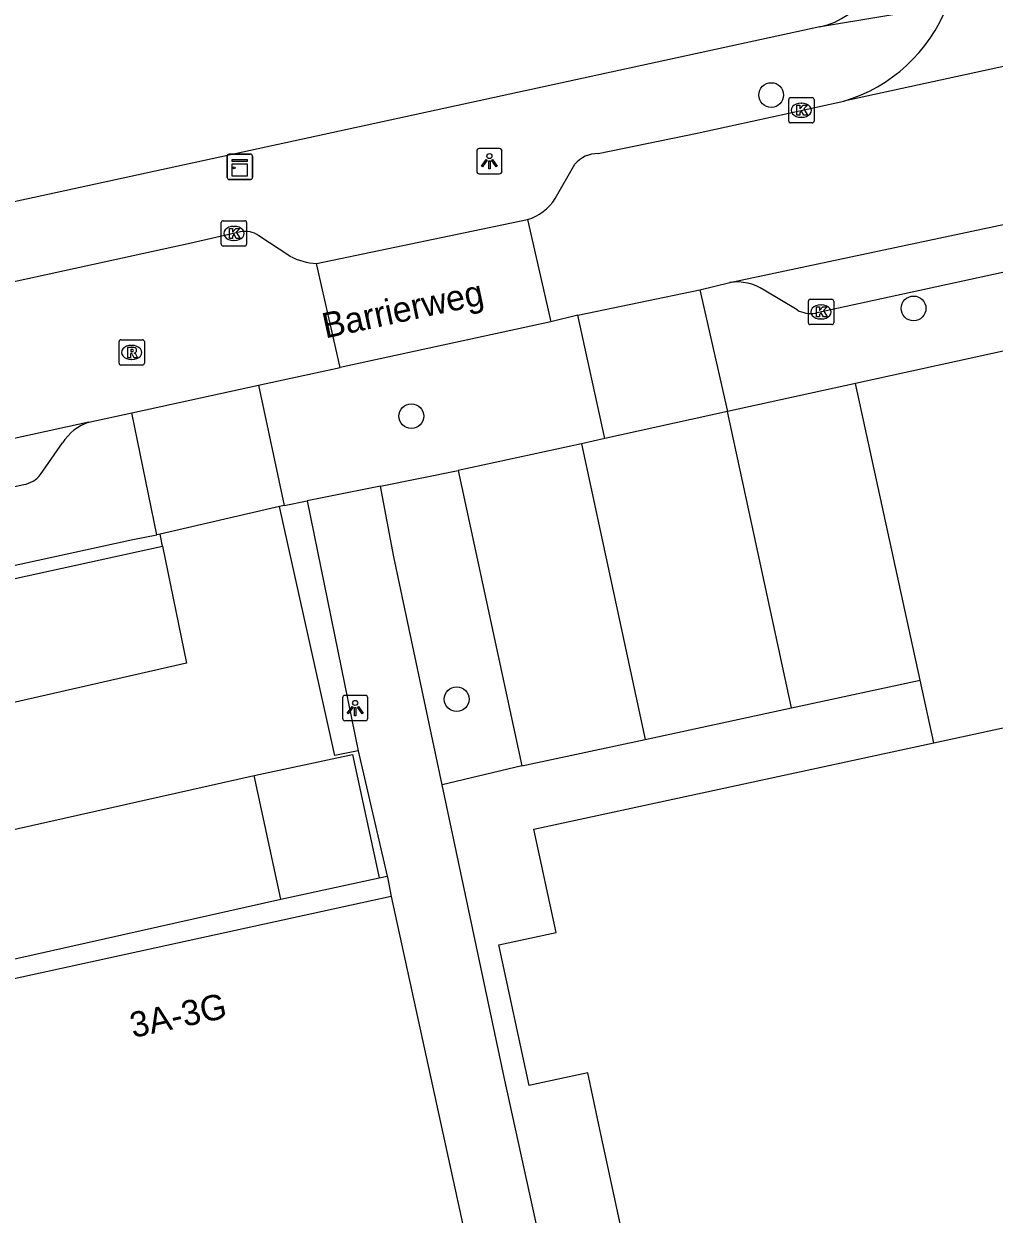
# Model space of a CAD drawing. Extents: x 160037 to 160839, y 385326 to 386441.
# Drawn here: x 160618.11 to 160656.46, y 385846.32 to 385893.36 of the extents above; entities that cross this region are included whole.
import ezdxf

# ---------------------------------------------------------------- set-up
doc = ezdxf.new("R2010")
doc.units = 0
for name, color, linetype in [('IMGEO_Boom', 7, 'Continuous'), ('IMGEO_Groenvoorziening', 7, 'Continuous'), ('IMGEO_Hek', 7, 'Continuous'), ('IMGEO_Kast', 7, 'Continuous'), ('IMGEO_Kolk', 7, 'Continuous'), ('IMGEO_Lage_trafo', 7, 'Continuous'), ('IMGEO_Lichtpunt', 7, 'Continuous'), ('IMGEO_Openbare_ruimte_label', 7, 'Continuous'), ('IMGEO_Pand', 7, 'Continuous'), ('IMGEO_Pand_nummerreeks', 7, 'Continuous'), ('IMGEO_Parkeervlak_open', 7, 'Continuous'), ('IMGEO_Rijbaan_lokaal_gesloten', 7, 'Continuous'), ('IMGEO_Rijbaan_lokaal_open', 7, 'Continuous'), ('IMGEO_Rioolput', 7, 'Continuous'), ('IMGEO_Voetpad_open', 7, 'Continuous')]:
    doc.layers.add(name, color=color, linetype=linetype)

msp = doc.modelspace()

# ---------------------------------------------------------------- linework, layer by layer
at = {"layer": 'IMGEO_Boom'}
for centre in [(160647.65, 385890.549), (160653.276, 385882.116), (160633.428, 385877.857), (160635.219, 385866.671)]:
    msp.add_circle(centre, 0.489, dxfattribs=at)
at = {"layer": 'IMGEO_Groenvoorziening'}
for points in [[(160631.321, 385864.631), (160630.407, 385864.448), (160628.215, 385874.288)], [(160623.596, 385872.713), (160623.497, 385873.197)]]:
    msp.add_lwpolyline(points, dxfattribs=at)
at = {"layer": 'IMGEO_Hek'}
for points in [[(160653.541, 385867.425), (160650.98, 385879.145)], [(160654.083, 385864.947), (160653.541, 385867.425)]]:
    msp.add_lwpolyline(points, dxfattribs=at)
at = {"layer": 'IMGEO_Kast'}
for p, q in [((160626.15, 385887.288), (160626.15, 385888.129)), ((160626.15, 385888.129), (160626.15, 385887.288)), ((160626.225, 385888.213), (160627.066, 385888.213)), ((160627.066, 385888.213), (160626.225, 385888.213)), ((160627.15, 385888.138), (160627.15, 385887.297)), ((160627.15, 385887.297), (160627.15, 385888.138)), ((160627.075, 385887.213), (160626.234, 385887.213)), ((160626.234, 385887.213), (160627.075, 385887.213))]:
    msp.add_line(p, q, dxfattribs=at)
for points in [[(160626.345, 385888.003), (160626.945, 385888.003), (160626.945, 385887.918), (160626.345, 385887.918), (160626.345, 385888.003)], [(160626.345, 385887.828), (160626.945, 385887.828), (160626.945, 385887.339), (160626.345, 385887.339), (160626.345, 385887.828)]]:
    msp.add_lwpolyline(points, dxfattribs=at)
msp.add_circle((160626.429, 385887.677), 0.0377, dxfattribs=at)
for centre, start, end in [((160626.228, 385888.135), 92.4484, 184.2845), ((160626.228, 385888.135), 92.4484, 184.2845), ((160627.072, 385888.135), 2.4484, 94.2845), ((160627.072, 385888.135), 2.4484, 94.2845), ((160626.228, 385887.291), 182.4484, 274.2845), ((160626.228, 385887.291), 182.4484, 274.2845), ((160627.072, 385887.291), 272.4484, 4.2845), ((160627.072, 385887.291), 272.4484, 4.2845)]:
    msp.add_arc(centre, 0.0779, start, end, dxfattribs=at)
at = {"layer": 'IMGEO_Kolk'}
for p, q in [((160648.342, 385889.523), (160648.342, 385890.375)), ((160648.417, 385890.449), (160649.269, 385890.449)), ((160649.343, 385890.375), (160649.343, 385889.523)), ((160648.83, 385890.229), (160648.855, 385890.229)), ((160649.269, 385889.449), (160648.417, 385889.449)), ((160648.853, 385889.669), (160648.828, 385889.669)), ((160625.917, 385884.654), (160625.917, 385885.506)), ((160625.992, 385885.58), (160626.844, 385885.58)), ((160626.405, 385885.36), (160626.43, 385885.36)), ((160626.918, 385885.506), (160626.918, 385884.654)), ((160626.428, 385884.8), (160626.403, 385884.8)), ((160626.844, 385884.58), (160625.992, 385884.58)), ((160649.118, 385881.552), (160649.118, 385882.404)), ((160649.193, 385882.478), (160650.045, 385882.478)), ((160650.119, 385882.404), (160650.119, 385881.552)), ((160649.606, 385882.258), (160649.631, 385882.258)), ((160650.045, 385881.478), (160649.193, 385881.478)), ((160649.629, 385881.698), (160649.604, 385881.698))]:
    msp.add_line(p, q, dxfattribs=at)
for points in [[(160648.342, 385889.523), (160648.342, 385890.375)], [(160648.417, 385890.449), (160649.269, 385890.449)], [(160649.343, 385890.375), (160649.343, 385889.523)], [(160648.663, 385890.149), (160648.786, 385890.149), (160648.786, 385889.998), (160648.916, 385890.149), (160649.08, 385890.149), (160648.934, 385889.998), (160649.087, 385889.749), (160648.935, 385889.749), (160648.85, 385889.913), (160648.786, 385889.846), (160648.786, 385889.749), (160648.663, 385889.749), (160648.663, 385890.149)], [(160649.269, 385889.449), (160648.417, 385889.449)], [(160625.917, 385884.654), (160625.917, 385885.506)], [(160625.992, 385885.58), (160626.844, 385885.58)], [(160626.238, 385885.28), (160626.361, 385885.28), (160626.361, 385885.129), (160626.491, 385885.28), (160626.655, 385885.28), (160626.509, 385885.129), (160626.662, 385884.88), (160626.51, 385884.88), (160626.425, 385885.044), (160626.361, 385884.977), (160626.361, 385884.88), (160626.238, 385884.88), (160626.238, 385885.28)], [(160626.918, 385885.506), (160626.918, 385884.654)], [(160626.844, 385884.58), (160625.992, 385884.58)], [(160649.118, 385881.552), (160649.118, 385882.404)], [(160649.193, 385882.478), (160650.045, 385882.478)], [(160650.119, 385882.404), (160650.119, 385881.552)], [(160649.439, 385882.178), (160649.562, 385882.178), (160649.562, 385882.027), (160649.692, 385882.178), (160649.856, 385882.178), (160649.71, 385882.027), (160649.863, 385881.778), (160649.711, 385881.778), (160649.626, 385881.942), (160649.562, 385881.875), (160649.562, 385881.778), (160649.439, 385881.778), (160649.439, 385882.178)], [(160650.045, 385881.478), (160649.193, 385881.478)]]:
    msp.add_lwpolyline(points, dxfattribs=at)
for centre, start, end in [((160648.419, 385890.373), 91.552, 178.448), ((160648.419, 385890.373), 91.552, 178.448), ((160649.267, 385890.373), 1.552, 88.448), ((160649.267, 385890.373), 1.552, 88.448), ((160648.419, 385889.525), 181.552, 268.448), ((160648.419, 385889.525), 181.552, 268.448), ((160649.267, 385889.525), 271.552, 358.448), ((160649.267, 385889.525), 271.552, 358.448), ((160625.994, 385885.504), 91.552, 178.448), ((160625.994, 385885.504), 91.552, 178.448), ((160626.842, 385885.504), 1.552, 88.448), ((160626.842, 385885.504), 1.552, 88.448), ((160625.994, 385884.656), 181.552, 268.448), ((160625.994, 385884.656), 181.552, 268.448), ((160626.842, 385884.656), 271.552, 358.448), ((160626.842, 385884.656), 271.552, 358.448), ((160649.195, 385882.402), 91.552, 178.448), ((160649.195, 385882.402), 91.552, 178.448), ((160650.043, 385882.402), 1.552, 88.448), ((160650.043, 385882.402), 1.552, 88.448), ((160649.195, 385881.554), 181.552, 268.448), ((160649.195, 385881.554), 181.552, 268.448), ((160650.043, 385881.554), 271.552, 358.448), ((160650.043, 385881.554), 271.552, 358.448)]:
    msp.add_arc(centre, 0.0765, start, end, dxfattribs=at)
for centre, major_axis, ratio, start_param, end_param in [((160648.829, 385889.949), (-0.387, 0.002), 0.722429, 4.712389, 7.853982), ((160648.854, 385889.949), (-0.39, 0.002), 0.717154, 1.570796, 4.712389), ((160626.404, 385885.08), (-0.387, 0.002), 0.722429, 4.712389, 7.853982), ((160626.429, 385885.08), (-0.39, 0.002), 0.717154, 1.570796, 4.712389), ((160649.605, 385881.978), (-0.387, 0.002), 0.722429, 4.712389, 7.853982), ((160649.63, 385881.978), (-0.39, 0.002), 0.717154, 1.570796, 4.712389)]:
    msp.add_ellipse(centre, major_axis=major_axis, ratio=ratio, start_param=start_param, end_param=end_param, dxfattribs=at)
at = {"layer": 'IMGEO_Lage_trafo'}
for points in [[(160627.22, 385863.649), (160631.107, 385864.484), (160632.155, 385859.608)], [(160628.269, 385858.772), (160627.22, 385863.649)], [(160628.269, 385858.772), (160632.155, 385859.608)]]:
    msp.add_lwpolyline(points, dxfattribs=at)
at = {"layer": 'IMGEO_Lichtpunt'}
for p, q in [((160636.015, 385888.339), (160636.015, 385887.532)), ((160636.015, 385888.339), (160636.015, 385887.532)), ((160636.917, 385888.434), (160636.109, 385888.434)), ((160636.917, 385888.434), (160636.109, 385888.434)), ((160637.011, 385887.532), (160637.011, 385888.339)), ((160637.011, 385887.532), (160637.011, 385888.339)), ((160636.109, 385887.438), (160636.917, 385887.438)), ((160636.109, 385887.438), (160636.917, 385887.438)), ((160630.71, 385866.723), (160630.71, 385865.916)), ((160630.71, 385866.723), (160630.71, 385865.916)), ((160631.612, 385866.818), (160630.804, 385866.818)), ((160631.612, 385866.818), (160630.804, 385866.818)), ((160631.706, 385865.916), (160631.706, 385866.723)), ((160631.706, 385865.916), (160631.706, 385866.723)), ((160630.804, 385865.822), (160631.612, 385865.822)), ((160630.804, 385865.822), (160631.612, 385865.822))]:
    msp.add_line(p, q, dxfattribs=at)
for points in [[(160636.389, 385888.003), (160636.428, 385887.975), (160636.24, 385887.713), (160636.202, 385887.74), (160636.389, 385888.003)], [(160636.491, 385887.955), (160636.538, 385887.955), (160636.538, 385887.633), (160636.491, 385887.633), (160636.491, 385887.955)], [(160636.601, 385887.975), (160636.639, 385888.002), (160636.826, 385887.74), (160636.787, 385887.712), (160636.601, 385887.975)], [(160631.084, 385866.387), (160631.123, 385866.359), (160630.935, 385866.097), (160630.897, 385866.124), (160631.084, 385866.387)], [(160631.296, 385866.359), (160631.334, 385866.386), (160631.521, 385866.124), (160631.482, 385866.096), (160631.296, 385866.359)], [(160631.186, 385866.339), (160631.233, 385866.339), (160631.233, 385866.017), (160631.186, 385866.017), (160631.186, 385866.339)]]:
    msp.add_lwpolyline(points, dxfattribs=at)
for centre in [(160636.514, 385888.137), (160631.209, 385866.521)]:
    msp.add_circle(centre, 0.0994, dxfattribs=at)
for centre, start, end in [((160636.109, 385888.339), 90, 180), ((160636.109, 385888.339), 90, 180), ((160636.917, 385888.339), 0, 90), ((160636.917, 385888.339), 0, 90), ((160636.109, 385887.532), 180, 270), ((160636.109, 385887.532), 180, 270), ((160636.917, 385887.532), 270, 0), ((160636.917, 385887.532), 270, 360), ((160630.804, 385866.723), 90, 180), ((160630.804, 385866.723), 90, 180), ((160631.612, 385866.723), 0, 90), ((160631.612, 385866.723), 0, 90), ((160630.804, 385865.916), 180, 270), ((160630.804, 385865.916), 180, 270), ((160631.612, 385865.916), 270, 0), ((160631.612, 385865.916), 270, 360)]:
    msp.add_arc(centre, 0.0946, start, end, dxfattribs=at)
at = {"layer": 'IMGEO_Pand'}
for points in [[(160654.083, 385864.947), (160657.543, 385865.693)], [(160643.27, 385839.397), (160643.103, 385839.361), (160640.884, 385849.657), (160640.399, 385851.907), (160638.252, 385851.444), (160638.085, 385851.408), (160636.889, 385856.96), (160639.154, 385857.448), (160638.272, 385861.54), (160654.083, 385864.947)], [(160632.632, 385858.869), (160615.313, 385855.096), (160615.84, 385853.105)], [(160632.632, 385858.869), (160636.213, 385842.456), (160640.43, 385823.13), (160637.627, 385822.518)]]:
    msp.add_lwpolyline(points, dxfattribs=at)
at = {"layer": 'IMGEO_Parkeervlak_open'}
for points in [[(160653.541, 385867.425), (160650.98, 385879.145)], [(160648.449, 385866.328), (160645.927, 385878.037)], [(160640.147, 385876.77), (160642.665, 385865.082)], [(160635.279, 385875.704), (160637.791, 385864.032)], [(160602.172, 385862.995), (160601.112, 385867.793), (160623.596, 385872.713)], [(160623.596, 385872.713), (160624.542, 385868.088), (160602.172, 385862.995)], [(160610.175, 385854.715), (160609.084, 385859.582), (160627.22, 385863.649)]]:
    msp.add_lwpolyline(points, dxfattribs=at)
at = {"layer": 'IMGEO_Rijbaan_lokaal_gesloten'}
for points in [[(160668.89, 385894.313), (160650.516, 385890.311)], [(160640.815, 385888.233), (160644.724, 385889.045), (160650.516, 385890.311)], [(160646.012, 385883.143), (160671.91, 385888.637)], [(160639.116, 385886.455), (160639.884, 385887.814)], [(160626.673, 385885.138), (160624.727, 385884.695), (160605.238, 385880.442), (160601.238, 385879.589)], [(160628.625, 385884.186), (160627.398, 385884.986)], [(160640.008, 385881.844), (160644.835, 385882.845)], [(160644.835, 385882.845), (160646.012, 385883.143)], [(160640.008, 385881.844), (160638.936, 385881.592)], [(160627.388, 385879.082), (160630.61, 385879.785)], [(160622.384, 385877.99), (160627.388, 385879.082)], [(160620.687, 385877.62), (160622.384, 385877.99)], [(160620.687, 385877.62), (160598.043, 385872.667)]]:
    msp.add_lwpolyline(points, dxfattribs=at)
for centre, radius, start, end in [((160640.794, 385887.037), 1.196, 88.9717, 139.4889), ((160637.435, 385887.547), 2.005, 286.9608, 326.9795), ((160626.874, 385884.29), 0.871, 52.9968, 103.3215), ((160629.787, 385886.357), 2.463, 241.8509, 267.5379)]:
    msp.add_arc(centre, radius, start, end, dxfattribs=at)
at = {"layer": 'IMGEO_Rijbaan_lokaal_open'}
for points in [[(160629.681, 385883.897), (160638.02, 385885.63)], [(160638.02, 385885.63), (160638.936, 385881.592)], [(160630.61, 385879.785), (160629.681, 385883.897)], [(160638.936, 385881.592), (160630.61, 385879.785)]]:
    msp.add_lwpolyline(points, dxfattribs=at)
msp.add_arc((160648.743, 385896.341), 6.285, 286.3833, 338.8303, dxfattribs=at)
at = {"layer": 'IMGEO_Rioolput'}
for p, q in [((160621.877, 385879.95), (160621.877, 385880.802)), ((160621.952, 385880.876), (160622.804, 385880.876)), ((160622.365, 385880.656), (160622.39, 385880.656)), ((160622.878, 385880.802), (160622.878, 385879.95)), ((160622.388, 385880.096), (160622.363, 385880.096)), ((160622.804, 385879.876), (160621.952, 385879.876))]:
    msp.add_line(p, q, dxfattribs=at)
for points in [[(160621.877, 385879.95), (160621.877, 385880.802)], [(160621.952, 385880.876), (160622.804, 385880.876)], [(160622.466, 385880.574), (160622.214, 385880.576), (160622.214, 385880.176)], [(160622.392, 385880.495), (160622.338, 385880.495), (160622.338, 385880.414)], [(160622.878, 385880.802), (160622.878, 385879.95)], [(160622.214, 385880.176), (160622.338, 385880.176), (160622.338, 385880.338), (160622.349, 385880.338)], [(160622.338, 385880.414), (160622.39, 385880.414)], [(160622.396, 385880.309), (160622.467, 385880.176), (160622.607, 385880.176), (160622.542, 385880.302)], [(160622.804, 385879.876), (160621.952, 385879.876)]]:
    msp.add_lwpolyline(points, dxfattribs=at)
for centre, radius, start, end in [((160621.954, 385880.8), 0.0765, 91.552, 178.448), ((160621.954, 385880.8), 0.0765, 91.552, 178.448), ((160622.398, 385880.399), 0.0964, 77.0061, 93.1865), ((160622.412, 385880.456), 0.0378, 276.6634, 79.6772), ((160622.465, 385880.464), 0.109, 350.3612, 89.416), ((160622.802, 385880.8), 0.0765, 1.552, 88.448), ((160622.802, 385880.8), 0.0765, 1.552, 88.448), ((160622.348, 385880.285), 0.0533, 26.0293, 88.6989), ((160622.374, 385880.603), 0.19, 274.7715, 282.9687), ((160622.463, 385880.464), 0.112, 277.5842, 350.9817), ((160622.447, 385880.249), 0.108, 29.5134, 73.7905), ((160621.954, 385879.952), 0.0765, 181.552, 268.448), ((160621.954, 385879.952), 0.0765, 181.552, 268.448), ((160622.802, 385879.952), 0.0765, 271.552, 358.448), ((160622.802, 385879.952), 0.0765, 271.552, 358.448)]:
    msp.add_arc(centre, radius, start, end, dxfattribs=at)
for centre, major_axis, ratio, start_param, end_param in [((160622.364, 385880.376), (-0.387, 0.002), 0.722429, 4.712389, 7.853982), ((160622.389, 385880.376), (-0.39, 0.002), 0.717154, 1.570796, 4.712389)]:
    msp.add_ellipse(centre, major_axis=major_axis, ratio=ratio, start_param=start_param, end_param=end_param, dxfattribs=at)
at = {"layer": 'IMGEO_Voetpad_open'}
for points in [[(160654.604, 385894.071), (160649.6, 385893.239), (160649.577, 385893.241)], [(160649.577, 385893.241), (160606.562, 385883.898)], [(160715.104, 385846.987), (160707.016, 385884.582), (160705.952, 385889.337), (160703.225, 385890.504), (160667.728, 385882.737), (160666.678, 385882.585), (160650.98, 385879.145)], [(160669.892, 385886.381), (160649.397, 385881.93)], [(160644.835, 385882.845), (160645.927, 385878.037)], [(160648.672, 385882.054), (160647.373, 385882.843)], [(160641.076, 385876.974), (160640.008, 385881.844)], [(160627.388, 385879.082), (160628.403, 385874.325)], [(160650.98, 385879.145), (160645.927, 385878.037)], [(160623.373, 385873.173), (160622.384, 385877.99)], [(160645.927, 385878.037), (160641.076, 385876.974)], [(160618.777, 385875.547), (160619.643, 385876.801)], [(160640.147, 385876.77), (160635.279, 385875.704)], [(160641.076, 385876.974), (160640.147, 385876.77)], [(160632.21, 385875.088), (160635.279, 385875.704)], [(160600.967, 385871.393), (160601.206, 385871.438), (160618.114, 385875.15)], [(160632.21, 385875.088), (160629.316, 385874.508)], [(160634.649, 385863.282), (160632.742, 385872.299), (160632.21, 385875.088)], [(160628.403, 385874.325), (160629.316, 385874.508)], [(160629.316, 385874.508), (160631.321, 385864.631)], [(160628.215, 385874.288), (160623.497, 385873.197)], [(160628.403, 385874.325), (160628.215, 385874.288)], [(160596.874, 385867.399), (160601.837, 385868.495), (160622.425, 385872.986), (160623.373, 385873.173)], [(160623.497, 385873.197), (160623.373, 385873.173)], [(160648.449, 385866.328), (160653.541, 385867.425)], [(160654.083, 385864.947), (160653.541, 385867.425)], [(160642.665, 385865.082), (160648.449, 385866.328)], [(160637.791, 385864.032), (160642.665, 385865.082)], [(160631.321, 385864.631), (160632.478, 385859.677)], [(160637.791, 385864.032), (160634.649, 385863.282)], [(160643.784, 385821.25), (160641.601, 385831.195), (160637.092, 385851.736), (160634.649, 385863.282)], [(160632.155, 385859.608), (160632.478, 385859.677)], [(160632.478, 385859.677), (160632.488, 385859.634), (160632.632, 385858.869)], [(160610.175, 385854.715), (160628.269, 385858.772)]]:
    msp.add_lwpolyline(points, dxfattribs=at)
for centre, radius, start, end in [((160648.925, 385896.229), 3.058, 282.3189, 12.0687), ((160646.291, 385881.173), 1.989, 57.0649, 98.0737), ((160649.208, 385883.004), 1.091, 240.5901, 279.9986), ((160621.296, 385875.769), 1.948, 108.2064, 148.0207), ((160617.883, 385876.288), 1.161, 281.4691, 320.3567)]:
    msp.add_arc(centre, radius, start, end, dxfattribs=at)

# ---------------------------------------------------------------- texts
at = {"layer": 'IMGEO_Openbare_ruimte_label'}
msp.add_text('Barrierweg', height=1, rotation=12.1188, dxfattribs=at).set_placement((160630.03, 385880.925))
at = {"layer": 'IMGEO_Pand_nummerreeks'}
msp.add_text('3A-3G', height=1, rotation=12.2782, dxfattribs=at).set_placement((160622.429, 385853.277))

doc.saveas('drawing.dxf')
